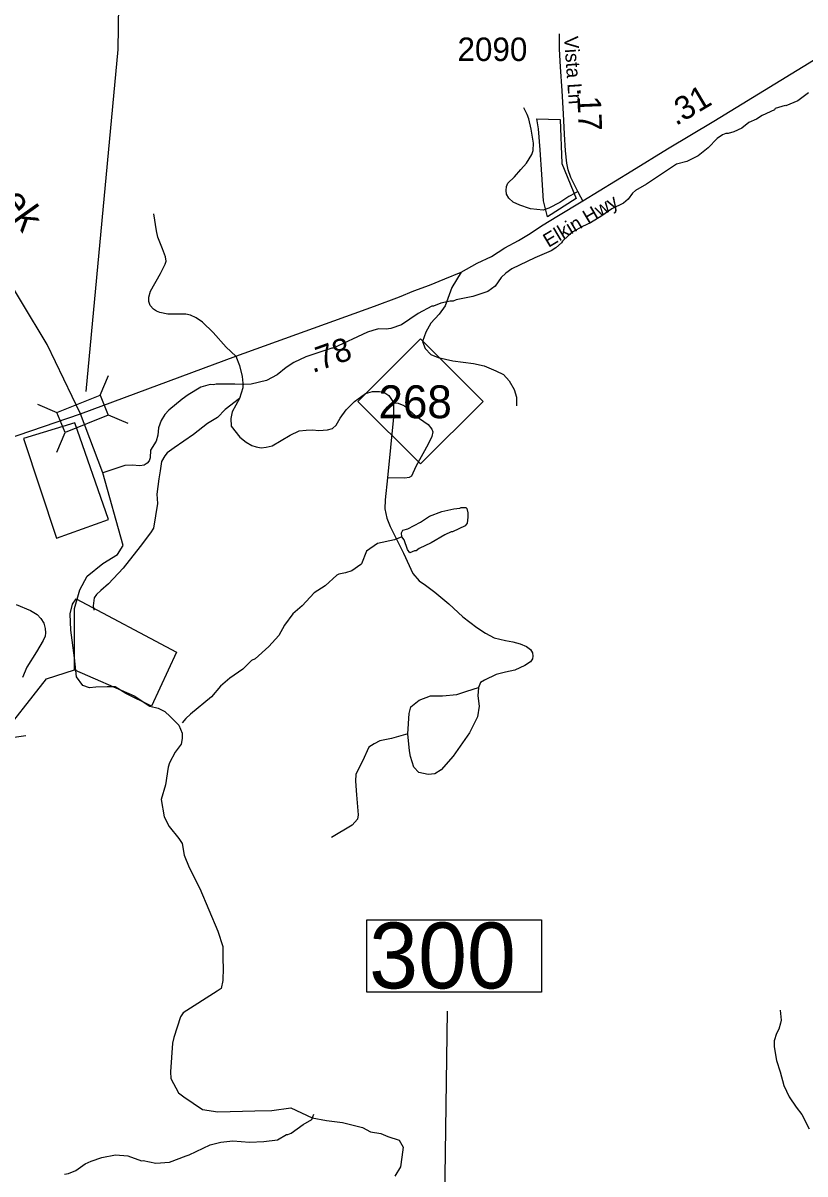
# Model space of a CAD drawing. Extents: x 1248089 to 1457196, y 820910 to 988753.
# Drawn here: x 1376142 to 1380303, y 891252 to 897376 of the extents above; entities that cross this region are included whole.
import ezdxf

# ---------------------------------------------------------------- set-up
doc = ezdxf.new("R2010")
doc.units = 0
for name, color, linetype in [('Exist Boundary Political City Limit New', 7, 'Continuous'), ('Exist Hydrographic Creek Single Shore', 7, 'Continuous'), ('Exist Hydrographic Misc Water Feature', 7, 'Continuous'), ('Exist Road Non-System Type 51', 7, 'Continuous'), ('Exist Road Primary NC Attributed', 7, 'Continuous'), ('Exist Road Primary NC Label', 7, 'Continuous'), ('Exist Road Primary NC Shield CELL', 7, 'Continuous'), ('Exist Road Primary NC Shield Number Label', 7, 'Continuous'), ('Exist Road Primary NC Structure Standard Bridge CELL', 7, 'Continuous'), ('Exist Road Primary NC Structure Standard Bridge Number Label', 7, 'Continuous'), ('Exist Road Secondary Structure Standard Bridge CELL', 7, 'Continuous'), ('Exist Road Secondary Structure Standard Bridge Number Label', 7, 'Continuous'), ('Exist Road Secondary Type 51 Attributed', 7, 'Continuous'), ('Exist Road Secondary Type 51 Label', 7, 'Continuous'), ('Map Preparation Boundary City Limit Buffer Line', 7, 'Continuous'), ('Prop CMT Slope Fill', 7, 'Continuous'), ('Prop GRAU CAT1 Cell', 7, 'Continuous'), ('Prop Lane Lines', 7, 'Continuous'), ('Scratch_Level_4', 7, 'Continuous')]:
    doc.layers.add(name, color=color, linetype=linetype)

msp = doc.modelspace()

# ---------------------------------------------------------------- linework, layer by layer
at = {"layer": 'Exist Boundary Political City Limit New'}
for p, q in [((1376417.9, 895248.7), (1376144.6, 895165.7)), ((1376596.5, 894734.1), (1376417.9, 895248.7)), ((1376144.6, 895165.7), (1376320.2, 894635.8)), ((1376320.2, 894635.8), (1376596.5, 894734.1)), ((1376393.3, 894232.2), (1376405.5, 894284.5)), ((1376405.5, 894284.5), (1376424, 894312.1)), ((1376424, 894312.1), (1376958.2, 894029.5)), ((1376396.3, 894146.2), (1376393.3, 894232.2)), ((1376414.8, 893998.7), (1376396.3, 894146.2)), ((1376427, 893897.4), (1376414.8, 893998.7)), ((1376958.2, 894029.5), (1376826.1, 893740.7)), ((1376460.8, 893851.3), (1376427, 893897.4)), ((1376494.6, 893839), (1376460.8, 893851.3)), ((1376528.4, 893842.1), (1376494.6, 893839)), ((1376589.8, 893845.1), (1376528.4, 893842.1)), ((1376632.7, 893845.1), (1376589.8, 893845.1)), ((1376688, 893808.3), (1376632.7, 893845.1)), ((1376826.1, 893740.7), (1376688, 893808.3))]:
    msp.add_line(p, q, dxfattribs=at)
msp.add_lwpolyline([(1378876.1, 896866.7), (1379000.5, 896862.3), (1379008.6, 896627.9), (1379084.6, 896442.2), (1378932.5, 896344.7), (1378911.2, 896430), (1378902.1, 896570), (1378892.9, 896701), (1378883.8, 896813.6), (1378876.1, 896866.7)], dxfattribs=at)
at = {"layer": 'Exist Hydrographic Creek Single Shore'}
for points in [[(1376447.5, 895296.1), (1376269.4, 895665), (1375858.5, 896346.3), (1375129.4, 897404.9), (1374966.4, 897582.3), (1374959.4, 897657.8)], [(1376416.4, 893935.3), (1376415.5, 894260.3), (1376443.8, 894360.7), (1376483.4, 894433.5), (1376566, 894499.6), (1376645.3, 894549.2), (1376675, 894595.4), (1376566.3, 894982.5), (1376447.5, 895296.1)], [(1375951.7, 893545.7), (1376000.2, 893550), (1376266.2, 893887.5), (1376416.4, 893935.3)], [(1376416.4, 893935.3), (1376733.9, 893795.9), (1376817.3, 893741.9), (1376860.8, 893731.5), (1376895.5, 893712.4), (1376925.1, 893686.3), (1376970.3, 893641), (1376987.7, 893597.6), (1376989.4, 893569.7), (1376982.4, 893540.1), (1376951.2, 893496.7), (1376921.6, 893439.3), (1376914.6, 893416.6), (1376899, 893322.7), (1376876.4, 893244.4), (1376892, 893152.2), (1376919.9, 893101), (1376970.3, 893036.6), (1376989.4, 893010.6), (1376999.8, 892947.9), (1377025.9, 892883.6), (1377083.3, 892770.5), (1377178.6, 892543.7), (1377204.7, 892463.6), (1377204.7, 892394), (1377206.5, 892348.8), (1377204.7, 892281), (1377196, 892239.2), (1377175.2, 892225.3), (1376994.4, 892110.5), (1376980.5, 892087.9), (1376944, 891978.3), (1376937, 891948.7), (1376926.8, 891796.4), (1376928.5, 891759.9), (1376968.5, 891685.1), (1376998.1, 891662.5), (1377097.1, 891596.4), (1377178.8, 891582.4), (1377375.3, 891587.7), (1377465.7, 891591.1), (1377566.5, 891605.1), (1377680.5, 891551.9), (1377757, 891537.9), (1377842.2, 891525.8), (1377948.2, 891499.7), (1377989.9, 891477.1), (1378045.6, 891468.4), (1378082.1, 891452.7), (1378142.9, 891431.8), (1378163.8, 891395.3), (1378156.8, 891341.4), (1378149.9, 891290.9), (1378120.3, 891240.5)]]:
    msp.add_lwpolyline(points, dxfattribs=at)
at = {"layer": 'Exist Hydrographic Misc Water Feature'}
for points in [[(1380322.2, 897004.9), (1380265.2, 896962.2), (1380200.6, 896935.5), (1380196.7, 896937.7), (1380144.3, 896920.9), (1380140.2, 896914.9), (1380075.5, 896884.4), (1380045, 896865.1), (1380004.7, 896845.9), (1379966, 896816.8), (1379923.6, 896797.8), (1379893.4, 896788.4), (1379881.4, 896788.7), (1379863.3, 896781.1), (1379834.8, 896761.8), (1379788.1, 896711.9), (1379734.8, 896670), (1379674.1, 896639.3), (1379619.8, 896624.6), (1379459.5, 896518.2), (1379400.8, 896485.6), (1379384.4, 896469.9), (1379361.7, 896438.4), (1379337.3, 896417), (1379275.7, 896387.9), (1379221.5, 896349.9), (1379160.6, 896313.3), (1379119, 896294)], [(1379119, 896294), (1379068, 896265), (1379043.5, 896245.5), (1379012.9, 896216.2), (1379006.7, 896206.4), (1378976, 896179.1), (1378951.7, 896163.6), (1378865, 896127.5), (1378743.6, 896068.3), (1378711.1, 896045), (1378686.6, 896021.5), (1378653.7, 895976.3), (1378615, 895947.2), (1378534.4, 895920.9), (1378446.1, 895902.9), (1378429.9, 895895.3), (1378413.9, 895895.6), (1378365.6, 895884.8), (1378325.3, 895869.6), (1378317.3, 895869.8), (1378244.4, 895831.4), (1378155.1, 895769.4), (1378098.7, 895750.7), (1378074.6, 895747.2), (1378032.6, 895748.1), (1378002.4, 895740.8), (1377974.2, 895731.5), (1377792.3, 895645.5), (1377784.3, 895645.7), (1377742.1, 895632.6), (1377647.4, 895600.8), (1377582.7, 895570.2), (1377542.1, 895543), (1377493.3, 895504.2), (1377436.6, 895473.4), (1377356.2, 895455.3), (1377316.1, 895452.1), (1377268.1, 895455.2), (1377170.1, 895455.4), (1377156.1, 895451.7), (1377138.1, 895452.1), (1377087.8, 895439.2), (1377020.9, 895398.7), (1376988.4, 895375.4), (1376917.1, 895317), (1376896.6, 895293.5), (1376876, 895261.9), (1376863.1, 895222.2), (1376858.2, 895182.4), (1376849.5, 895150.6), (1376820.5, 895103.3), (1376817.6, 895063.3), (1376813.2, 895047.4), (1376803, 895033.7), (1376786.8, 895024.1), (1376762.7, 895020.6), (1376722.7, 895023.4), (1376682.7, 895022.3), (1376566.3, 894982.5)], [(1378156.6, 894642), (1378155.1, 894664.1), (1378163.4, 894677.9), (1378189.5, 894685.3), (1378256.3, 894719.9), (1378305, 894752.8), (1378369.6, 894777.3), (1378433.9, 894791.9), (1378465.9, 894795.2), (1378474, 894799), (1378498, 894798.5), (1378503.9, 894792.3), (1378509.4, 894770.2), (1378508.9, 894746.2), (1378504.2, 894714.4), (1378493.9, 894700.6), (1378427.2, 894668.1), (1378419.2, 894668.3), (1378386.9, 894653), (1378313.9, 894610.7), (1378249.2, 894580.1), (1378233, 894568.4), (1378225, 894568.6), (1378200.7, 894557.1), (1378187.2, 894575.5), (1378170.3, 894625.8), (1378156.6, 894642)], [(1378156.6, 894642), (1378118.3, 894627), (1378027.8, 894606.7), (1377968.9, 894566.3), (1377943.5, 894498.9), (1377939.1, 894495.2), (1377890.7, 894462.1), (1377858.4, 894450.8), (1377822.3, 894443.5), (1377812.1, 894437.8), (1377748.9, 894381.2), (1377690.1, 894344.6), (1377626.6, 894276), (1377577.7, 894233.1), (1377533.9, 894172.6), (1377503.1, 894116.8), (1377449.8, 894058.1), (1377376.4, 893993.7), (1377358.3, 893984.1), (1377311.2, 893939.1), (1377242.2, 893890.7), (1377193.3, 893847.9), (1377145.4, 893790.4), (1377032, 893699.5), (1377007.5, 893676), (1376988.4, 893652.1)], [(1380170.2, 892123.6), (1380175.1, 892071.5), (1380172.8, 892055.6), (1380164.1, 892023.8), (1380151.6, 892000.1), (1380138.6, 891960.4), (1380138, 891928.5), (1380151.6, 891857.1), (1380171.1, 891795.8), (1380189.5, 891723.4), (1380218.2, 891662.8), (1380255, 891608.1), (1380286.2, 891569.4), (1380324.5, 891492.6)], [(1376362.9, 891252.1), (1376383, 891255.7), (1376423.3, 891270.7), (1376472.1, 891305.7), (1376504.4, 891321), (1376560.9, 891339.6), (1376633.2, 891354.1), (1376699.1, 891348.7), (1376772.5, 891323), (1376780.5, 891324.9), (1376848.2, 891309.4), (1376920.3, 891315.8), (1377009.1, 891349.8), (1377025.2, 891353.5), (1377138.3, 891406.9), (1377194.7, 891421.7), (1377258.8, 891428.2), (1377346.7, 891422.3), (1377422.7, 891424.6), (1377495, 891435), (1377543.6, 891462), (1377551.6, 891461.8), (1377567.8, 891469.4), (1377632.8, 891515.9), (1377679.3, 891542.9), (1377689, 891569.9)]]:
    msp.add_lwpolyline(points, dxfattribs=at)
at = {"layer": 'Exist Road Non-System Type 51'}
for p, q in [((1378823.6, 896888.6), (1378807.2, 896924.7)), ((1379094.4, 896479.7), (1379056.8, 896458.5))]:
    msp.add_line(p, q, dxfattribs=at)
for points in [[(1378790.5, 896596), (1378820.1, 896629.8), (1378848.7, 896676.1), (1378855.5, 896697.2), (1378858.3, 896736.9), (1378846, 896810.9), (1378833.7, 896866.5), (1378823.6, 896888.6)], [(1378836.7, 896389.6), (1378784.7, 896407.6), (1378749.2, 896423.5), (1378726.1, 896444.7), (1378715.2, 896465.8), (1378712.4, 896485.6), (1378715.2, 896505.5), (1378722, 896524), (1378757.4, 896558.4), (1378790.5, 896596)], [(1379056.8, 896458.5), (1379046.3, 896452.6), (1378998.6, 896420.9), (1378940, 896391.8), (1378910.1, 896379.9), (1378841.9, 896387.8), (1378836.7, 896389.6)], [(1377274.6, 895603), (1377223.5, 895651.9), (1377152.6, 895728.6), (1377096.8, 895784.2), (1377062.7, 895808), (1377032.7, 895821.2), (1377008.2, 895826.5), (1376911.4, 895827.8), (1376870.5, 895835.7), (1376851.5, 895842.3), (1376835.1, 895852.9), (1376818.7, 895872.7), (1376810.6, 895895.2), (1376810.6, 895917.7), (1376820.1, 895949.4), (1376872.6, 896043.3), (1376898.5, 896093.6), (1376903.9, 896109.4), (1376899.8, 896131.9), (1376883.5, 896174.2), (1376859.6, 896236.4), (1376852.8, 896270.8), (1376837.1, 896360.7)], [(1378472.6, 896051.3), (1378423.5, 895969.3), (1378388.1, 895871.4), (1378355.4, 895826.5), (1378311.8, 895778.9), (1378284.5, 895731.3), (1378268.1, 895681), (1378281.8, 895644), (1378311.8, 895612.3), (1378349.9, 895596.4), (1378429, 895577.9), (1378538, 895564.6), (1378595.2, 895551.4), (1378657.9, 895525), (1378698.8, 895506.5), (1378728.8, 895472.1), (1378756, 895427.1), (1378767, 895384.8), (1378767, 895339.9)], [(1377274.6, 895603), (1377293, 895554.1), (1377308, 895495.9), (1377310.7, 895460.2), (1377310.7, 895435.1), (1377302.6, 895406), (1377294.4, 895378.2)], [(1377294.4, 895378.2), (1377254.9, 895308.1), (1377246.7, 895271.1), (1377249.4, 895231.4), (1377295.7, 895173.2), (1377329.8, 895145.5), (1377359.8, 895128.3), (1377381.6, 895120.3), (1377408.9, 895115.1), (1377434.8, 895119), (1377467.5, 895127), (1377562.9, 895183.8), (1377611.9, 895206.3), (1377648.7, 895210.3), (1377682.8, 895211.6), (1377715.5, 895208.9), (1377761.2, 895211.6), (1377788.4, 895219.5), (1377807.5, 895236.7), (1377829.3, 895273.7), (1377862, 895318.7), (1377905.6, 895362.3), (1377964.2, 895404.6), (1378001, 895415.2), (1378039.2, 895415.2), (1378062.4, 895411.3), (1378088.2, 895394.1), (1378110.1, 895362.3), (1378111.8, 895355.1)], [(1377294.4, 895378.2), (1377218.1, 895320), (1377177.2, 895277.7), (1377124, 895246), (1377049.1, 895186.5), (1376946.2, 895115.1), (1376909.4, 895089.9), (1376895.7, 895074.1), (1376879.4, 895042.3), (1376871.2, 894993.4), (1376864.4, 894951.1), (1376854.2, 894869.1), (1376856.9, 894818.9), (1376835.1, 894687.9), (1376820.1, 894664.1), (1376764.2, 894590.1), (1376675, 894476.4), (1376595.9, 894391.7), (1376555, 894356), (1376531.9, 894334.9), (1376521, 894317.7), (1376514.8, 894275.4), (1376518.5, 894251.9)], [(1378111.8, 895355.1), (1378138.7, 895353.1), (1378167.3, 895341.2), (1378228.6, 895288.3), (1378298.1, 895240.7), (1378317.2, 895215.6), (1378322.7, 895201), (1378317.2, 895175.9), (1378298.1, 895136.2), (1378232.7, 895015.9), (1378208.2, 894965.6), (1378195.9, 894957.7), (1378172.7, 894955.1), (1378081.4, 894956.4)], [(1378111.8, 895355.1), (1378113.5, 895347.8), (1378112.8, 895279), (1378081.4, 894956.4)], [(1378081.4, 894956.4), (1378068.5, 894840), (1378067.1, 894791.1), (1378076.7, 894742.2), (1378095.7, 894697.2), (1378166.6, 894555.7), (1378216.4, 894447.3), (1378249.1, 894408.9), (1378283.1, 894385.1), (1378333.6, 894348.1), (1378407.2, 894286), (1378481.4, 894217.2), (1378556.4, 894160.3), (1378602.7, 894129.9), (1378649.1, 894104.8), (1378709, 894090.3), (1378747.2, 894083.6), (1378786.7, 894073.1), (1378820.8, 894058.5), (1378841.2, 894042.6), (1378852.1, 894025.5), (1378854.9, 894008.3), (1378853.5, 893993.7), (1378841.2, 893977.9), (1378811.2, 893958), (1378759.5, 893932.9), (1378709, 893922.3), (1378660, 893909.1), (1378596.6, 893880), (1378576.2, 893866.8)], [(1378576.2, 893866.8), (1378565.7, 893840.8), (1378562.2, 893796.6), (1378569.2, 893741.9), (1378560.4, 893685.4), (1378518, 893598.8), (1378429.8, 893475.1), (1378366.2, 893402.7), (1378332.7, 893381.5), (1378297.4, 893378), (1378247.9, 893388.6), (1378221.5, 893416.8), (1378203.8, 893473.4), (1378198.5, 893503.4), (1378189.7, 893593.5)], [(1378189.7, 893593.5), (1378196.7, 893703), (1378205.6, 893738.3), (1378249.7, 893773.7), (1378309.7, 893796.6), (1378373.3, 893796.6), (1378449.2, 893803.7), (1378503.9, 893821.4), (1378565.7, 893840.8)], [(1378189.7, 893593.5), (1378103.2, 893568.8), (1378039.6, 893556.4), (1378009.6, 893540.5), (1377981.4, 893522.8), (1377947.9, 893448.6), (1377912.5, 893379.7), (1377910.8, 893342.7), (1377916.1, 893270.2), (1377924.9, 893162.5), (1377921.4, 893139.5), (1377893.1, 893107.7), (1377783.7, 893042.3)]]:
    msp.add_lwpolyline(points, dxfattribs=at)
at = {"layer": 'Exist Road Primary NC Attributed'}
for points in [[(1379119.9, 896430.8), (1379380.9, 896589.4), (1379570.4, 896707.1), (1379817.7, 896853.9), (1380499.1, 897270.4)], [(1376447.5, 895296.1), (1377274.6, 895603), (1378011.9, 895870.1), (1378145.5, 895919), (1378221.8, 895950.8), (1378304.3, 895981.2), (1378386, 896014.2), (1378472.6, 896051.3), (1378559.1, 896097.5), (1378634.1, 896134.6), (1378706.3, 896179.5), (1378777.9, 896219.2), (1378831, 896250.9), (1378908.7, 896302.5), (1378982.3, 896347.5), (1379119.9, 896430.8)], [(1375327.1, 894899.5), (1375916.5, 895115.7), (1376447.5, 895296.1)]]:
    msp.add_lwpolyline(points, dxfattribs=at)
at = {"layer": 'Exist Road Primary NC Shield CELL'}
msp.add_lwpolyline([(1377923.8, 895363.1), (1378256.8, 895696.1), (1378589.8, 895363.1), (1378256.8, 895030.1)], close=True, dxfattribs=at)
at = {"layer": 'Exist Road Primary NC Structure Standard Bridge CELL'}
for p, q in [((1376552.5, 895395.9), (1376596.9, 895500)), ((1376218.1, 895348.6), (1376322.2, 895304.2)), ((1376594.6, 895290.9), (1376698.7, 895246.4)), ((1376320.8, 895092.6), (1376365.3, 895196.7))]:
    msp.add_line(p, q, dxfattribs=at)
msp.add_lwpolyline([(1376322.2, 895304.2), (1376552.3, 895396.4), (1376595.4, 895288.9), (1376365.3, 895196.7)], close=True, dxfattribs=at)
at = {"layer": 'Exist Road Primary NC Structure Standard Bridge Number Label'}
msp.add_lwpolyline([(1376477.3, 895414.7), (1376648.3, 897235.1), (1376672.8, 898896.7)], dxfattribs=at)
at = {"layer": 'Exist Road Secondary Structure Standard Bridge CELL'}
msp.add_line((1376044.5, 893569.3), (1376156.7, 893584.6), dxfattribs=at)
at = {"layer": 'Exist Road Secondary Structure Standard Bridge Number Label'}
msp.add_line((1378366.4, 889857), (1378400.9, 892118.8), dxfattribs=at)
msp.add_lwpolyline([(1377970.9, 892604.4), (1378899.9, 892604.4), (1378899.9, 892220.2), (1377970.9, 892220.2)], close=True, dxfattribs=at)
at = {"layer": 'Exist Road Secondary Type 51 Attributed'}
for points in [[(1379119.9, 896430.8), (1379109.4, 896449.3), (1379094.4, 896479.7), (1379056.2, 896553.7), (1379041.9, 896594.7), (1379035.1, 896629.8), (1379029, 896695.2), (1379022.8, 896785.2), (1379018.4, 896892.3), (1379011.2, 897015.2), (1379002, 897142.2), (1378995.6, 897236.1), (1378995.6, 897268.5), (1378996, 897318.8)], [(1376104.6, 894282.6), (1376182.3, 894250.9), (1376217.7, 894229.8), (1376236.8, 894207.3), (1376251.8, 894182.2), (1376260, 894154.4), (1376261.3, 894131.9), (1376260, 894113.4), (1376249.7, 894090.3), (1376212.9, 894030.7), (1376162.5, 893948.8), (1376138.6, 893893.7)]]:
    msp.add_lwpolyline(points, dxfattribs=at)
at = {"layer": 'Map Preparation Boundary City Limit Buffer Line'}
for p, q in [((1376417.9, 895248.7), (1376144.6, 895165.7)), ((1376596.5, 894734.1), (1376417.9, 895248.7)), ((1376144.6, 895165.7), (1376320.2, 894635.8)), ((1376320.2, 894635.8), (1376596.5, 894734.1)), ((1376393.3, 894232.2), (1376405.5, 894284.5)), ((1376405.5, 894284.5), (1376424, 894312.1)), ((1376424, 894312.1), (1376958.2, 894029.5)), ((1376396.3, 894146.2), (1376393.3, 894232.2)), ((1376414.8, 893998.7), (1376396.3, 894146.2)), ((1376427, 893897.4), (1376414.8, 893998.7)), ((1376958.2, 894029.5), (1376826.1, 893740.7)), ((1376460.8, 893851.3), (1376427, 893897.4)), ((1376494.6, 893839), (1376460.8, 893851.3)), ((1376528.4, 893842.1), (1376494.6, 893839)), ((1376589.8, 893845.1), (1376528.4, 893842.1)), ((1376632.7, 893845.1), (1376589.8, 893845.1)), ((1376688, 893808.3), (1376632.7, 893845.1)), ((1376826.1, 893740.7), (1376688, 893808.3))]:
    msp.add_line(p, q, dxfattribs=at)
msp.add_lwpolyline([(1378876.1, 896866.7), (1379000.5, 896862.3), (1379008.6, 896627.9), (1379084.6, 896442.2), (1378932.5, 896344.7), (1378911.2, 896430), (1378902.1, 896570), (1378892.9, 896701), (1378883.8, 896813.6), (1378876.1, 896866.7)], dxfattribs=at)

# ---------------------------------------------------------------- texts
at = {"layer": 'Exist Road Primary NC Label'}
msp.add_text('Elkin Hwy', height=75, rotation=30.71407, dxfattribs=at).set_placement((1378937.5, 896179.3))
at = {"layer": 'Exist Road Primary NC Shield Number Label'}
msp.add_text('268', height=175, dxfattribs=at).set_placement((1378033, 895273.4))
at = {"layer": 'Exist Road Secondary Structure Standard Bridge Number Label'}
msp.add_text('300', height=350, dxfattribs=at).set_placement((1377983.5, 892240))
at = {"layer": 'Exist Road Secondary Type 51 Label'}
msp.add_text('Vista Ln', height=75, rotation=274.02061, dxfattribs=at).set_placement((1379020.5, 897303.3))
at = {"layer": 'Prop CMT Slope Fill'}
for s, rotation, p in [('.31', 30.68403, (1379615.5, 896827)), ('.78', 19.73763, (1377683, 895512.8))]:
    msp.add_text(s, height=125, rotation=rotation, dxfattribs=at).set_placement(p)
at = {"layer": 'Prop GRAU CAT1 Cell'}
msp.add_text('.17', height=125, rotation=272.36791, dxfattribs=at).set_placement((1379089.3, 897031.8))
at = {"layer": 'Prop Lane Lines'}
msp.add_text('2090', height=125, dxfattribs=at).set_placement((1378453.6, 897173.8))
at = {"layer": 'Scratch_Level_4'}
msp.add_text('Creek', height=150, rotation=305.36631, dxfattribs=at).set_placement((1375829.3, 896691.6))

doc.saveas('drawing.dxf')
